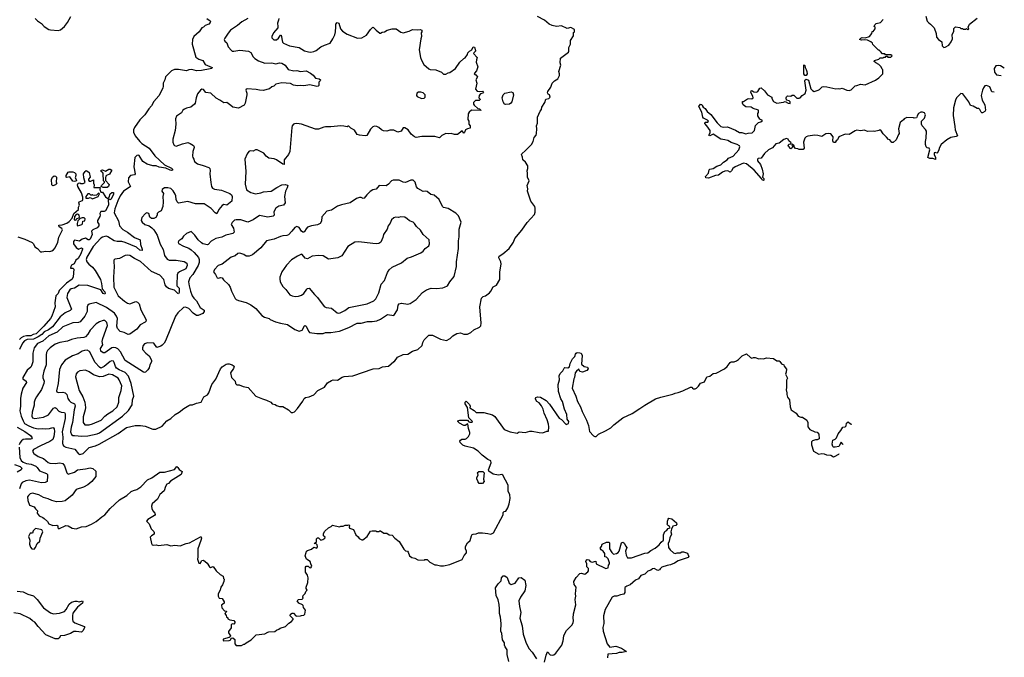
# Model space of a CAD drawing. Extents: x 2086813 to 2278017, y 548126 to 753336.
# Tile 383 of 461: x 2253509 to 2266184, y 633999 to 642212. Entities that reach past the tile are written whole.
import ezdxf

# ---------------------------------------------------------------- set-up
doc = ezdxf.new("R2010")
doc.units = 0

msp = doc.modelspace()

# ---------------------------------------------------------------- linework, layer by layer
at = {"layer": '0CON10XD'}
for points in [[(2257425, 640827), (2257355, 640801), (2257315, 640801), (2257136, 640866), (2257075, 640873), (2257045, 640872), (2257034, 640866), (2257018, 640845), (2257013, 640825), (2256986, 640515), (2256971, 640475), (2256914, 640405), (2256912, 640348), (2256895, 640351), (2256815, 640407), (2256785, 640418), (2256715, 640427), (2256682, 640452), (2256652, 640492), (2256565, 640536), (2256543, 640537), (2256515, 640517), (2256475, 640523), (2256458, 640515), (2256437, 640485), (2256406, 640415), (2256422, 640255), (2256411, 640095), (2256429, 640019), (2256485, 639985), (2256545, 639968), (2256615, 639982), (2256646, 639994), (2256745, 640004), (2256819, 640051), (2256885, 640083), (2256925, 640090), (2256955, 640082), (2256962, 640075), (2256954, 640045), (2256932, 640005), (2256919, 639935), (2256927, 639853), (2256905, 639824), (2256845, 639812), (2256806, 639785), (2256782, 639738), (2256784, 639695), (2256770, 639680), (2256705, 639667), (2256595, 639691), (2256515, 639635), (2256445, 639606), (2256355, 639632), (2256296, 639634), (2256275, 639629), (2256245, 639601), (2256233, 639575), (2256262, 639525), (2256272, 639475), (2256255, 639459), (2256219, 639451), (2256163, 639437), (2256110, 639410), (2256035, 639394), (2255975, 639358), (2255935, 639316), (2255925, 639312), (2255865, 639327), (2255848, 639338), (2255808, 639378), (2255765, 639436), (2255715, 639482), (2255655, 639458), (2255619, 639425), (2255595, 639391), (2255559, 639365), (2255551, 639345), (2255555, 639330), (2255616, 639296), (2255685, 639269), (2255715, 639248), (2255755, 639215), (2255809, 639149), (2255820, 639125), (2255818, 639085), (2255805, 639045), (2255738, 638932), (2255701, 638885), (2255684, 638836), (2255689, 638785), (2255709, 638715), (2255729, 638655), (2255752, 638625), (2255785, 638592), (2255833, 638503), (2255882, 638472), (2255884, 638455), (2255865, 638429), (2255805, 638402), (2255785, 638400), (2255742, 638432), (2255685, 638492), (2255645, 638509), (2255616, 638504), (2255543, 638437), (2255517, 638395), (2255384, 638075), (2255368, 638045), (2255345, 638021), (2255325, 638006), (2255275, 637990), (2255234, 638044), (2255155, 638049), (2255116, 638035), (2255099, 638015), (2255088, 637985), (2255091, 637965), (2255135, 637916), (2255175, 637883), (2255206, 637825), (2255206, 637805), (2255184, 637766), (2255174, 637726), (2255160, 637700), (2255130, 637670), (2255115, 637666), (2255105, 637671), (2254865, 637822), (2254806, 637936), (2254772, 637972), (2254747, 637987), (2254715, 637990), (2254695, 637984), (2254605, 637923), (2254583, 637923), (2254555, 637944), (2254548, 637975), (2254579, 638025), (2254572, 638065), (2254580, 638105), (2254640, 638275), (2254633, 638313), (2254607, 638337), (2254585, 638337), (2254535, 638321), (2254495, 638295), (2254415, 638211), (2254385, 638161), (2254355, 638127), (2254335, 638119), (2254251, 638110), (2254175, 638092), (2254125, 638073), (2254024, 638056), (2253965, 638032), (2253900, 637985), (2253865, 637949), (2253855, 637925), (2253848, 637895), (2253852, 637765), (2253820, 637685), (2253806, 637625), (2253808, 637598), (2253823, 637555), (2253820, 637525), (2253791, 637449), (2253725, 637356), (2253710, 637325), (2253697, 637285), (2253697, 637245), (2253668, 637155), (2253665, 637105), (2253675, 637084), (2253704, 637074), (2253815, 637093), (2253879, 637121), (2253945, 637208), (2253965, 637215), (2253980, 637210), (2254015, 637170), (2254045, 637155), (2254085, 637153), (2254096, 637136), (2254095, 637075), (2254057, 636905), (2254063, 636835), (2254059, 636759), (2254064, 636735), (2254078, 636718), (2254105, 636705), (2254220, 636680), (2254265, 636621), (2254282, 636612), (2254326, 636624), (2254405, 636700), (2254485, 636723), (2254534, 636746), (2254775, 636883), (2254885, 636958), (2254997, 636983), (2255065, 636984), (2255126, 636976), (2255225, 636937), (2255260, 636940), (2255342, 636978), (2255404, 637046), (2255455, 637075), (2255509, 637125), (2255564, 637156), (2255624, 637205), (2255686, 637244), (2255705, 637251), (2255735, 637252), (2255787, 637273), (2255846, 637284), (2255880, 637355), (2255925, 637380), (2255946, 637404), (2255984, 637515), (2256036, 637584), (2256094, 637716), (2256115, 637740), (2256165, 637774), (2256185, 637781), (2256205, 637778), (2256245, 637766), (2256268, 637748), (2256260, 637720), (2256224, 637665), (2256234, 637605), (2256284, 637555), (2256288, 637528), (2256305, 637510), (2256335, 637510), (2256385, 637488), (2256450, 637475), (2256550, 637365), (2256635, 637328), (2256685, 637312), (2256740, 637285), (2256760, 637265), (2256797, 637257), (2256815, 637242), (2256855, 637228), (2256895, 637228), (2256970, 637185), (2257003, 637153), (2257025, 637152), (2257048, 637162), (2257086, 637204), (2257153, 637297), (2257172, 637335), (2257190, 637345), (2257235, 637353), (2257295, 637382), (2257347, 637435), (2257435, 637480), (2257472, 637535), (2257524, 637566), (2257545, 637572), (2257602, 637568), (2257662, 637608), (2257684, 637616), (2257796, 637624), (2258060, 637715), (2258135, 637720), (2258181, 637739), (2258255, 637748), (2258325, 637810), (2258335, 637810), (2258372, 637865), (2258445, 637898), (2258505, 637903), (2258566, 637944), (2258635, 637963), (2258690, 638015), (2258699, 638055), (2258715, 638090), (2258775, 638147), (2258825, 638147), (2258925, 638097), (2259005, 638082), (2259050, 638105), (2259085, 638140), (2259135, 638168), (2259185, 638180), (2259225, 638162), (2259275, 638162), (2259315, 638182), (2259355, 638218), (2259430, 638250), (2259445, 638270), (2259450, 638305), (2259434, 638515), (2259453, 638625), (2259474, 638646), (2259505, 638656), (2259558, 638692), (2259576, 638715), (2259605, 638772), (2259645, 638792), (2259691, 638865), (2259689, 638965), (2259709, 639065), (2259702, 639095), (2259679, 639145), (2259680, 639165), (2259730, 639195), (2259809, 639265), (2259864, 639346), (2259884, 639395), (2259975, 639502), (2260040, 639600), (2260135, 639702), (2260146, 639734), (2260147, 639785), (2260140, 639805), (2260089, 639875), (2260048, 640005), (2260052, 640035), (2260044, 640075), (2260067, 640135), (2260048, 640185), (2260048, 640235), (2260040, 640265), (2260052, 640295), (2260049, 640329), (2260022, 640375), (2259988, 640405), (2259983, 640443), (2259970, 640475), (2259972, 640485), (2260022, 640525), (2260096, 640604), (2260120, 640645), (2260133, 640695), (2260157, 640725), (2260163, 640745), (2260168, 640805), (2260163, 640845), (2260173, 640877), (2260173, 640915), (2260177, 640955), (2260190, 640995), (2260210, 641035), (2260228, 641055), (2260232, 641085), (2260268, 641145), (2260283, 641187), (2260320, 641195), (2260338, 641215), (2260330, 641245), (2260314, 641254), (2260305, 641270), (2260307, 641285), (2260345, 641342), (2260362, 641395), (2260392, 641425), (2260435, 641450), (2260457, 641495), (2260460, 641515), (2260450, 641545), (2260477, 641625), (2260468, 641655), (2260471, 641715), (2260572, 641795), (2260578, 641805), (2260578, 641855), (2260598, 641895), (2260598, 641945), (2260637, 642003), (2260640, 642045), (2260650, 642055), (2260650, 642085), (2260605, 642112), (2260555, 642097), (2260485, 642131), (2260418, 642122), (2260365, 642137), (2260325, 642156), (2260264, 642204), (2260175, 642251)], [(2253707, 642225), (2253738, 642195), (2253791, 642161), (2253825, 642123), (2253884, 642085), (2253905, 642079), (2254005, 642074), (2254035, 642079), (2254086, 642124), (2254125, 642174), (2254166, 642254)], [(2265176, 642256), (2265191, 642191), (2265211, 642171), (2265236, 642156), (2265282, 642105), (2265306, 642036), (2265313, 641985), (2265335, 641957), (2265378, 641928), (2265386, 641875), (2265404, 641854), (2265425, 641858), (2265468, 641882), (2265500, 641925), (2265516, 641965), (2265514, 642016), (2265533, 642065), (2265533, 642097), (2265555, 642118)], [(2256446, 642225), (2256368, 642182), (2256314, 642135), (2256225, 642076), (2256191, 642039), (2256148, 641975), (2256142, 641955), (2256152, 641935), (2256174, 641914), (2256194, 641864), (2256234, 641814), (2256245, 641807), (2256266, 641806), (2256345, 641819), (2256455, 641807), (2256485, 641788), (2256513, 641735), (2256535, 641711), (2256582, 641682), (2256665, 641653), (2256755, 641657), (2256805, 641643), (2256854, 641656), (2256885, 641650), (2256926, 641626), (2256965, 641572), (2257038, 641552), (2257075, 641556), (2257125, 641544), (2257195, 641551), (2257252, 641525), (2257288, 641498), (2257319, 641459), (2257365, 641450), (2257380, 641435), (2257378, 641425), (2257358, 641405), (2257358, 641365), (2257350, 641355), (2257335, 641352), (2257245, 641371), (2257165, 641359), (2257125, 641364), (2257085, 641358), (2257035, 641370), (2256995, 641390), (2256885, 641400), (2256805, 641380), (2256780, 641355), (2256755, 641346), (2256727, 641323), (2256645, 641299), (2256595, 641303), (2256555, 641314), (2256437, 641323), (2256425, 641318), (2256420, 641305), (2256434, 641265), (2256434, 641245), (2256413, 641137), (2256398, 641112), (2256325, 641071), (2256255, 641084), (2256226, 641105), (2256175, 641144), (2256135, 641141), (2256087, 641177), (2256040, 641200), (2255970, 641265), (2255905, 641276), (2255875, 641311), (2255855, 641317), (2255835, 641305), (2255797, 641255), (2255779, 641205), (2255767, 641135), (2255759, 641125), (2255714, 641086), (2255656, 641074), (2255629, 641061), (2255610, 641045), (2255590, 641010), (2255529, 640971), (2255517, 640935), (2255521, 640865), (2255511, 640785), (2255480, 640675), (2255480, 640635), (2255492, 640602), (2255502, 640592), (2255525, 640584), (2255605, 640614), (2255675, 640629), (2255705, 640618), (2255745, 640590), (2255757, 640575), (2255757, 640565), (2255738, 640515), (2255732, 640455), (2255737, 640437), (2255752, 640415), (2255758, 640385), (2255800, 640355), (2255872, 640335), (2255945, 640310), (2255958, 640295), (2255962, 640268), (2255956, 640225), (2255968, 640115), (2255979, 640065), (2255992, 640042), (2256015, 640029), (2256105, 640017), (2256215, 639975), (2256237, 639955), (2256246, 639935), (2256240, 639875), (2256175, 639824), (2256135, 639831), (2256115, 639819), (2256073, 639767), (2256045, 639712), (2256025, 639724), (2255972, 639782), (2255885, 639840), (2255772, 639842), (2255675, 639869), (2255555, 639848), (2255536, 639865), (2255523, 639895), (2255520, 639945), (2255511, 639965), (2255485, 640009), (2255456, 640036), (2255415, 640048), (2255375, 640047), (2255342, 640025), (2255338, 640005), (2255362, 639975), (2255351, 639935), (2255356, 639865), (2255350, 639805), (2255329, 639751), (2255295, 639732), (2255280, 639715), (2255280, 639695), (2255262, 639665), (2255235, 639650), (2255205, 639652), (2255185, 639670), (2255172, 639715), (2255145, 639724), (2255127, 639715), (2255083, 639665), (2255074, 639625), (2255084, 639604), (2255119, 639575), (2255178, 639555), (2255212, 639532), (2255238, 639505), (2255277, 639435), (2255319, 639319), (2255354, 639254), (2255375, 639175), (2255406, 639126), (2255435, 639114), (2255525, 639116), (2255625, 639097), (2255659, 639075), (2255666, 639045), (2255646, 639005), (2255565, 638963), (2255546, 638945), (2255536, 638924), (2255530, 638795), (2255534, 638784), (2255562, 638755), (2255562, 638698), (2255555, 638681), (2255544, 638685), (2255500, 638730), (2255425, 638750), (2255400, 638770), (2255383, 638795), (2255363, 638865), (2255315, 638922), (2255205, 638970), (2255066, 639096), (2254985, 639135), (2254925, 639176), (2254899, 639181), (2254865, 639176), (2254795, 639134), (2254735, 639128), (2254722, 639115), (2254720, 639095), (2254724, 639035), (2254716, 638895), (2254723, 638767), (2254775, 638657), (2254858, 638588), (2254895, 638561), (2254925, 638554), (2255005, 638581), (2255026, 638575), (2255045, 638550), (2255069, 638475), (2255136, 638345), (2255134, 638326), (2255124, 638316), (2255059, 638281), (2255018, 638225), (2254925, 638160), (2254905, 638157), (2254855, 638182), (2254804, 638194), (2254768, 638235), (2254758, 638265), (2254767, 638365), (2254757, 638395), (2254731, 638431), (2254625, 638505), (2254495, 638569), (2254405, 638546), (2254386, 638534), (2254379, 638515), (2254379, 638455), (2254346, 638395), (2254289, 638321), (2254265, 638310), (2254195, 638308), (2254063, 638257), (2253993, 638187), (2253885, 638139), (2253805, 638073), (2253740, 638040), (2253696, 637985), (2253680, 637915), (2253678, 637805), (2253663, 637755), (2253653, 637737), (2253605, 637698), (2253549, 637605), (2253549, 637585), (2253594, 637555), (2253598, 637538), (2253550, 637465), (2253529, 637389), (2253520, 637335), (2253519, 637235), (2253511, 637175), (2253526, 637104), (2253552, 637045), (2253573, 637013), (2253625, 636982), (2253685, 636957), (2253745, 636941), (2253805, 636945), (2253845, 636941), (2253894, 636946), (2253935, 636960), (2253946, 636956), (2253953, 636943), (2253957, 636907), (2253950, 636845), (2253935, 636805), (2253895, 636777), (2253775, 636724), (2253685, 636676), (2253673, 636653), (2253690, 636625), (2253745, 636587), (2253815, 636562), (2253875, 636510), (2253895, 636499), (2253965, 636497), (2254025, 636506), (2254064, 636495), (2254086, 636465), (2254115, 636377), (2254135, 636360), (2254215, 636384), (2254255, 636415)], [(2255917, 642227), (2255959, 642195), (2255966, 642185), (2255961, 642175), (2255945, 642152), (2255895, 642136), (2255875, 642116), (2255854, 642106), (2255821, 642055), (2255749, 641995), (2255732, 641955), (2255731, 641895), (2255778, 641728), (2255815, 641705), (2255867, 641687), (2255898, 641635), (2255987, 641595), (2255983, 641585), (2255963, 641577), (2255851, 641559)], [(2256844, 642225), (2256842, 642205), (2256826, 642165), (2256834, 642125), (2256831, 642105), (2256775, 642042), (2256753, 641995), (2256756, 641976), (2256782, 641952), (2256815, 641951), (2256841, 641975), (2256865, 642013), (2256875, 642012), (2256894, 641924), (2256905, 641911), (2256984, 641874), (2257105, 641854), (2257175, 641811), (2257225, 641796), (2257255, 641794), (2257295, 641803), (2257325, 641817), (2257385, 641864), (2257435, 641884), (2257505, 641908), (2257542, 641965), (2257564, 642015), (2257573, 642055), (2257581, 642121), (2257577, 642155), (2257596, 642174), (2257619, 642165), (2257638, 642095), (2257665, 642062), (2257725, 642026), (2257856, 641974), (2257912, 641978), (2257975, 642013), (2258024, 642086), (2258055, 642114), (2258065, 642113), (2258097, 642075), (2258145, 642038), (2258155, 642038), (2258175, 642052), (2258205, 642057), (2258240, 642075), (2258305, 642093), (2258355, 642092), (2258415, 642052), (2258445, 642042), (2258525, 642062), (2258564, 642086), (2258635, 642080), (2258663, 642087), (2258688, 642075), (2258688, 642055), (2258678, 642042), (2258682, 641995), (2258672, 641965), (2258651, 641825), (2258668, 641725), (2258681, 641691), (2258713, 641635), (2258775, 641577), (2258795, 641570), (2258865, 641567), (2258937, 641537), (2258965, 641512), (2258995, 641510), (2259023, 641527), (2259047, 641533), (2259120, 641585), (2259177, 641663), (2259225, 641710), (2259245, 641720), (2259272, 641765), (2259276, 641784), (2259298, 641805), (2259330, 641825), (2259345, 641862), (2259365, 641858), (2259378, 641815), (2259376, 641805), (2259354, 641786), (2259352, 641775), (2259398, 641725), (2259388, 641695), (2259386, 641666), (2259408, 641605), (2259389, 641551), (2259362, 641525), (2259360, 641515), (2259383, 641503), (2259402, 641475), (2259382, 641435), (2259396, 641395), (2259376, 641315), (2259400, 641290), (2259425, 641287), (2259465, 641292), (2259480, 641275), (2259470, 641265), (2259440, 641255), (2259422, 641235), (2259420, 641205), (2259438, 641188), (2259438, 641182), (2259425, 641170), (2259375, 641170), (2259352, 641145), (2259352, 641125), (2259361, 641111), (2259405, 641070), (2259430, 641065), (2259448, 641042), (2259325, 641047), (2259295, 641020), (2259282, 640998), (2259278, 640928), (2259290, 640905), (2259290, 640865), (2259308, 640845), (2259310, 640815), (2259275, 640808), (2259247, 640793), (2259235, 640760), (2259225, 640750), (2259205, 640780), (2259145, 640732), (2259105, 640732), (2259065, 640748), (2259025, 640740), (2258995, 640747), (2258945, 640720), (2258915, 640690), (2258855, 640708), (2258685, 640706), (2258614, 640694), (2258592, 640702), (2258548, 640738), (2258512, 640795), (2258465, 640820), (2258445, 640820), (2258418, 640775), (2258376, 640764), (2258325, 640790), (2258275, 640787), (2258236, 640774), (2258191, 640781), (2258165, 640794), (2258133, 640825), (2258105, 640838), (2258075, 640842), (2258055, 640831), (2258027, 640803), (2257980, 640720), (2257955, 640717), (2257885, 640724), (2257855, 640733), (2257819, 640789), (2257774, 640814), (2257745, 640840), (2257735, 640840), (2257725, 640830), (2257682, 640842), (2257645, 640843), (2257515, 640830), (2257445, 640833), (2257425, 640827)], [(2266052, 641278), (2266025, 641282), (2266000, 641345), (2265955, 641366), (2265935, 641360), (2265916, 641335), (2265902, 641305), (2265888, 641235), (2265900, 641175), (2265932, 641115), (2265940, 641045), (2265935, 641028), (2265905, 641010), (2265895, 641010), (2265885, 641020), (2265870, 641055), (2265855, 641070), (2265835, 641070), (2265785, 641100), (2265750, 641105), (2265728, 641155), (2265650, 641255), (2265625, 641260), (2265568, 641205), (2265554, 641175), (2265532, 641075), (2265524, 640976), (2265548, 640838), (2265550, 640795), (2265582, 640718), (2265565, 640708), (2265494, 640696), (2265444, 640666), (2265372, 640605), (2265348, 640565), (2265342, 640535), (2265325, 640498), (2265315, 640492), (2265295, 640500), (2265282, 640495), (2265281, 640475), (2265297, 640435), (2265298, 640412), (2265262, 640422), (2265225, 640422), (2265200, 640435), (2265226, 640535), (2265216, 640556), (2265193, 640563), (2265180, 640575), (2265170, 640605), (2265170, 640645), (2265180, 640685), (2265182, 640775), (2265169, 640799), (2265128, 640845), (2265120, 640865), (2265120, 640905), (2265158, 640945), (2265168, 640985), (2265155, 641010), (2265132, 641022), (2265108, 641022), (2265080, 641005), (2265062, 640975), (2265060, 640955), (2265052, 640948), (2265025, 640942), (2265015, 640948), (2264928, 640952), (2264894, 640936), (2264885, 640920), (2264844, 640886), (2264820, 640805), (2264830, 640745), (2264820, 640735), (2264790, 640665), (2264755, 640630), (2264735, 640630), (2264710, 640665), (2264695, 640670), (2264667, 640697), (2264625, 640740), (2264595, 640790), (2264575, 640790), (2264567, 640783), (2264515, 640772), (2264495, 640778), (2264425, 640772), (2264385, 640788), (2264335, 640782), (2264285, 640788), (2264265, 640782), (2264185, 640732), (2264135, 640738), (2264055, 640702), (2264036, 640665), (2264019, 640651), (2264005, 640628), (2263985, 640632), (2263975, 640650), (2263983, 640705), (2263951, 640741), (2263915, 640747), (2263885, 640740), (2263835, 640708), (2263785, 640721), (2263746, 640724), (2263655, 640712), (2263635, 640702), (2263618, 640685), (2263598, 640635), (2263608, 640555), (2263595, 640538), (2263545, 640538), (2263525, 640550), (2263495, 640552), (2263480, 640575), (2263478, 640588), (2263455, 640610), (2263450, 640595), (2263458, 640588), (2263460, 640575), (2263452, 640568), (2263450, 640555), (2263435, 640550), (2263404, 640584), (2263400, 640595), (2263415, 640610), (2263438, 640612), (2263440, 640625), (2263412, 640652), (2263400, 640675), (2263382, 640682), (2263345, 640667), (2263285, 640622), (2263245, 640612), (2263200, 640560), (2263147, 640535), (2263095, 640490), (2263055, 640430), (2263015, 640422), (2263008, 640415), (2263008, 640395), (2263046, 640346), (2263069, 640285), (2263081, 640225), (2263072, 640185), (2263087, 640165), (2263090, 640145), (2263085, 640140), (2263065, 640148), (2263057, 640167), (2262963, 640275), (2262865, 640357), (2262825, 640363), (2262718, 640315), (2262688, 640295), (2262673, 640267), (2262655, 640250), (2262623, 640263), (2262585, 640259), (2262555, 640246), (2262505, 640210), (2262465, 640207), (2262375, 640171), (2262340, 640175), (2262338, 640192), (2262377, 640235), (2262384, 640276), (2262395, 640288), (2262437, 640293), (2262484, 640326), (2262535, 640342), (2262570, 640375), (2262618, 640405), (2262635, 640428), (2262692, 640455), (2262767, 640535), (2262780, 640575), (2262775, 640588), (2262746, 640606), (2262668, 640628), (2262625, 640654), (2262586, 640666), (2262535, 640671), (2262435, 640738), (2262395, 640718), (2262385, 640720), (2262382, 640725), (2262398, 640755), (2262398, 640785), (2262356, 640846), (2262328, 640875), (2262335, 640890), (2262367, 640893), (2262377, 640905), (2262365, 640917), (2262312, 640942), (2262304, 640955), (2262292, 641022), (2262252, 641095), (2262275, 641122), (2262289, 641119), (2262296, 641106), (2262306, 641086), (2262335, 641067), (2262358, 641028), (2262405, 640989), (2262487, 640885), (2262535, 640837), (2262565, 640828), (2262622, 640832), (2262725, 640788), (2262775, 640758), (2262805, 640758), (2262855, 640740), (2262885, 640752), (2262940, 640755), (2262970, 640785), (2262982, 640848), (2263022, 640888), (2263050, 640895), (2263070, 640915), (2263035, 640930), (2263010, 640975), (2263010, 641005), (2263020, 641015), (2263020, 641045), (2262950, 641070), (2262925, 641087), (2262855, 641089), (2262823, 641115), (2262812, 641135), (2262812, 641158), (2262825, 641160), (2262878, 641192), (2262895, 641196), (2262935, 641192), (2262950, 641205), (2262948, 641225), (2262922, 641275), (2262924, 641296), (2262935, 641298), (2262961, 641281), (2262995, 641280), (2263013, 641287), (2263035, 641328), (2263055, 641332), (2263096, 641296), (2263135, 641242), (2263190, 641215), (2263192, 641195), (2263215, 641160), (2263255, 641138), (2263342, 641148), (2263365, 641160), (2263400, 641135), (2263428, 641132), (2263428, 641155), (2263416, 641166), (2263380, 641175), (2263376, 641205), (2263381, 641219), (2263395, 641229), (2263435, 641228), (2263455, 641238), (2263475, 641238), (2263515, 641203), (2263545, 641200), (2263556, 641205), (2263580, 641235), (2263620, 641260), (2263633, 641305), (2263618, 641425), (2263622, 641438), (2263635, 641447), (2263664, 641434), (2263695, 641323), (2263715, 641299), (2263735, 641288), (2263787, 641303), (2263806, 641314), (2263838, 641345), (2263855, 641350), (2263898, 641348), (2264015, 641320), (2264045, 641327), (2264065, 641320), (2264095, 641330), (2264155, 641303), (2264185, 641300), (2264211, 641309), (2264265, 641358), (2264284, 641366), (2264335, 641382), (2264395, 641373), (2264525, 641433), (2264569, 641461), (2264620, 641515), (2264622, 641545), (2264620, 641565), (2264610, 641575), (2264600, 641605), (2264570, 641635), (2264530, 641655), (2264510, 641675), (2264512, 641688), (2264567, 641703), (2264585, 641720), (2264625, 641720), (2264632, 641728), (2264655, 641730), (2264665, 641740), (2264675, 641740), (2264685, 641730), (2264725, 641730), (2264740, 641745), (2264725, 641760), (2264655, 641760), (2264645, 641770), (2264615, 641770), (2264592, 641802), (2264575, 641820), (2264565, 641820), (2264492, 641892), (2264488, 641908), (2264468, 641928), (2264425, 641948), (2264385, 641952), (2264345, 641948), (2264320, 641955), (2264338, 641975), (2264355, 641983), (2264395, 641980), (2264450, 641995), (2264480, 642035), (2264482, 642058), (2264495, 642060), (2264520, 642095), (2264520, 642115), (2264510, 642125), (2264518, 642145), (2264535, 642161), (2264590, 642175), (2264624, 642216)], [(2265555, 642118), (2265612, 642112), (2265625, 642100), (2265647, 642097), (2265655, 642090), (2265685, 642090), (2265698, 642098), (2265715, 642080), (2265728, 642095), (2265720, 642115), (2265738, 642155), (2265835, 642230)], [(2263615, 641492), (2263605, 641515), (2263605, 641630), (2263615, 641620), (2263619, 641595), (2263635, 641571), (2263643, 641545), (2263645, 641515), (2263635, 641494), (2263615, 641492)], [(2266184, 641589), (2266135, 641618), (2266115, 641622), (2266075, 641618), (2266053, 641585), (2266058, 641535), (2266085, 641502), (2266144, 641494)], [(2255851, 641559), (2255785, 641555), (2255725, 641570), (2255685, 641567), (2255657, 641553), (2255555, 641571), (2255500, 641570), (2255465, 641555), (2255387, 641475), (2255379, 641435), (2255355, 641395), (2255358, 641355), (2255352, 641328), (2255301, 641229), (2255235, 641160), (2255207, 641103), (2255172, 641065), (2255122, 640988), (2255055, 640924), (2254986, 640825), (2254974, 640795), (2254975, 640765), (2254994, 640715), (2255055, 640641), (2255083, 640615), (2255176, 640556), (2255247, 640457), (2255375, 640342), (2255465, 640299), (2255476, 640285), (2255475, 640272), (2255465, 640268), (2255445, 640273), (2255391, 640301), (2255305, 640312), (2255265, 640329), (2255221, 640331), (2255152, 640352), (2255095, 640385), (2255045, 640462), (2255035, 640469), (2255015, 640464), (2254993, 640435), (2254978, 640315), (2254994, 640225), (2254985, 640214), (2254935, 640205), (2254911, 640175), (2254905, 640125), (2254936, 640065), (2254933, 640057), (2254846, 640005), (2254803, 639945), (2254772, 639878), (2254734, 639775), (2254724, 639725), (2254783, 639623), (2254795, 639555), (2254835, 639509), (2254895, 639477), (2254985, 639408), (2255059, 639375), (2255063, 639315), (2255086, 639255), (2255085, 639238), (2255055, 639244), (2255012, 639282), (2254865, 639342), (2254825, 639353), (2254765, 639354), (2254725, 639362), (2254645, 639415), (2254625, 639422), (2254605, 639420), (2254575, 639412), (2254555, 639399), (2254455, 639292), (2254375, 639152), (2254367, 639125), (2254375, 639095), (2254401, 639061), (2254445, 639025), (2254482, 638982), (2254550, 638865), (2254562, 638815), (2254569, 638745), (2254605, 638708), (2254611, 638685), (2254605, 638677), (2254585, 638686), (2254552, 638732), (2254385, 638789), (2254275, 638793), (2254215, 638755), (2254172, 638745), (2254155, 638731), (2254124, 638686), (2254115, 638635), (2254178, 638485), (2254158, 638465), (2254095, 638435), (2254032, 638385), (2253931, 638255), (2253882, 638218), (2253825, 638190), (2253794, 638155), (2253745, 638126), (2253685, 638097), (2253605, 638093), (2253569, 638075), (2253547, 638045), (2253506, 637965)], [(2258682, 641198), (2258715, 641200), (2258730, 641215), (2258730, 641245), (2258705, 641270), (2258675, 641280), (2258645, 641278), (2258620, 641265), (2258618, 641235), (2258625, 641222), (2258682, 641198)], [(2259765, 641119), (2259749, 641125), (2259733, 641153), (2259721, 641205), (2259735, 641243), (2259755, 641264), (2259835, 641284), (2259856, 641276), (2259864, 641246), (2259843, 641155), (2259831, 641135), (2259815, 641124), (2259765, 641119)], [(2253485, 639414), (2253575, 639386), (2253670, 639340), (2253686, 639326), (2253705, 639288), (2253738, 639265), (2253775, 639223), (2253795, 639220), (2253845, 639229), (2253896, 639226), (2253925, 639233), (2253945, 639248), (2253967, 639273), (2254001, 639345), (2254015, 639412), (2254060, 639505), (2254053, 639523), (2254018, 639545), (2254013, 639565), (2254055, 639570), (2254115, 639590), (2254147, 639613), (2254184, 639656), (2254207, 639715), (2254268, 639765), (2254268, 639795), (2254277, 639825), (2254270, 639855), (2254273, 639865), (2254317, 639883), (2254322, 639895), (2254323, 639925), (2254305, 639980), (2254258, 640065), (2254252, 640085), (2254262, 640108), (2254285, 640110), (2254293, 640103), (2254325, 640100), (2254350, 640115), (2254333, 640175), (2254332, 640225), (2254350, 640255), (2254365, 640268), (2254388, 640258), (2254404, 640244), (2254418, 640182), (2254394, 640156), (2254394, 640144), (2254405, 640132), (2254425, 640132), (2254458, 640148), (2254460, 640105), (2254468, 640085), (2254462, 640052), (2254545, 640050), (2254542, 640025), (2254552, 639992), (2254575, 639990), (2254615, 639930), (2254645, 639910), (2254660, 639925), (2254675, 639970), (2254695, 639988), (2254716, 639986), (2254718, 639965), (2254685, 639902), (2254675, 639892), (2254665, 639900), (2254650, 639895), (2254652, 639825), (2254615, 639752), (2254595, 639742), (2254555, 639740), (2254542, 639715), (2254547, 639695), (2254540, 639675), (2254512, 639625), (2254512, 639605), (2254528, 639578), (2254526, 639555), (2254505, 639533), (2254450, 639505), (2254433, 639487), (2254442, 639445), (2254417, 639385), (2254405, 639376), (2254390, 639375), (2254355, 639398), (2254314, 639386), (2254279, 639361), (2254215, 639370), (2254200, 639355), (2254200, 639325), (2254237, 639277), (2254265, 639258), (2254305, 639273), (2254319, 639265), (2254319, 639255), (2254296, 639195), (2254263, 639135), (2254233, 639115), (2254212, 639068), (2254175, 639049), (2254166, 639035), (2254165, 639010), (2254195, 639011), (2254208, 638998), (2254198, 638898), (2254185, 638870), (2254110, 638820), (2254032, 638738), (2254018, 638722), (2254005, 638685), (2253976, 638654), (2253963, 638565), (2253966, 638515), (2253923, 638395), (2253906, 638365), (2253822, 638265), (2253720, 638165), (2253684, 638156), (2253651, 638139), (2253595, 638139), (2253560, 638130), (2253526, 638114), (2253506, 638094)], [(2254215, 640128), (2254194, 640134), (2254155, 640188), (2254115, 640180), (2254108, 640185), (2254107, 640205), (2254134, 640246), (2254145, 640253), (2254193, 640253), (2254213, 640243), (2254230, 640225), (2254232, 640205), (2254222, 640175), (2254240, 640145), (2254235, 640130), (2254215, 640128)], [(2254635, 640050), (2254585, 640050), (2254560, 640065), (2254562, 640075), (2254600, 640115), (2254600, 640125), (2254590, 640135), (2254583, 640225), (2254578, 640238), (2254560, 640255), (2254558, 640272), (2254575, 640277), (2254615, 640261), (2254658, 640285), (2254675, 640288), (2254697, 640275), (2254666, 640224), (2254628, 640205), (2254618, 640195), (2254612, 640175), (2254612, 640142), (2254659, 640089), (2254652, 640065), (2254635, 640050)], [(2253935, 640072), (2253923, 640085), (2253920, 640155), (2253930, 640185), (2253955, 640200), (2253970, 640195), (2253982, 640182), (2253980, 640115), (2253990, 640105), (2253970, 640085), (2253935, 640072)], [(2257405, 638168), (2257415, 638172), (2257445, 638183), (2257515, 638184), (2257625, 638202), (2257745, 638246), (2257855, 638302), (2257905, 638304), (2257985, 638324), (2258045, 638323), (2258105, 638334), (2258155, 638355), (2258245, 638414), (2258325, 638403), (2258371, 638475), (2258381, 638535), (2258395, 638551), (2258425, 638561), (2258505, 638546), (2258535, 638556), (2258615, 638606), (2258693, 638697), (2258745, 638733), (2258805, 638753), (2258875, 638749), (2258955, 638758), (2258978, 638765), (2259015, 638783), (2259046, 638834), (2259101, 638905), (2259131, 639035), (2259131, 639095), (2259156, 639265), (2259156, 639365), (2259166, 639414), (2259167, 639515), (2259192, 639605), (2259156, 639685), (2259125, 639719), (2259025, 639781), (2258965, 639791), (2258952, 639805), (2258908, 639898), (2258845, 639950), (2258802, 639962), (2258755, 639997), (2258735, 640003), (2258705, 640001), (2258635, 640036), (2258618, 640058), (2258599, 640119), (2258575, 640146), (2258545, 640144), (2258475, 640115), (2258445, 640119), (2258395, 640144), (2258367, 640143), (2258316, 640144), (2258295, 640137), (2258255, 640092), (2258225, 640074), (2258135, 640076), (2258099, 640031), (2258055, 640019), (2258022, 639998), (2257976, 639954), (2257945, 639911), (2257929, 639909), (2257905, 639920), (2257885, 639921), (2257845, 639910), (2257765, 639853), (2257651, 639829), (2257602, 639808), (2257525, 639760), (2257465, 639747), (2257397, 639673), (2257394, 639615), (2257376, 639585), (2257342, 639568), (2257265, 639555), (2257215, 639539), (2257195, 639519), (2257177, 639483), (2257166, 639474), (2257155, 639474), (2257135, 639488), (2257105, 639537), (2257075, 639548), (2257051, 639535), (2257014, 639486), (2256968, 639442), (2256947, 639433), (2256895, 639430), (2256865, 639419), (2256785, 639384), (2256685, 639363), (2256614, 639275), (2256505, 639182), (2256465, 639164), (2256425, 639166), (2256395, 639186), (2256355, 639201), (2256335, 639206), (2256319, 639201), (2256285, 639170), (2256233, 639155), (2256115, 639063), (2256063, 639045), (2256018, 638995), (2256004, 638966), (2256031, 638931), (2256052, 638885), (2256068, 638882), (2256095, 638892), (2256115, 638888), (2256132, 638862), (2256195, 638802), (2256218, 638768), (2256237, 638715), (2256285, 638620), (2256297, 638607), (2256324, 638594), (2256425, 638570), (2256485, 638540), (2256550, 638490), (2256625, 638401), (2256660, 638380), (2256720, 638365), (2256735, 638352), (2256802, 638322), (2256865, 638303), (2256955, 638288), (2257052, 638222), (2257105, 638200), (2257145, 638211), (2257175, 638268), (2257185, 638273), (2257197, 638265), (2257225, 638200), (2257242, 638185), (2257335, 638172), (2257405, 638168)], [(2254445, 639903), (2254520, 639935), (2254535, 639970), (2254523, 639977), (2254497, 639953), (2254475, 639948), (2254452, 639952), (2254445, 639960), (2254438, 639952), (2254425, 639950), (2254408, 639968), (2254385, 639970), (2254362, 639935), (2254360, 639915), (2254395, 639912), (2254415, 639920), (2254445, 639903)], [(2254225, 639628), (2254235, 639632), (2254242, 639648), (2254277, 639663), (2254280, 639670), (2254274, 639694), (2254255, 639706), (2254235, 639703), (2254213, 639677), (2254212, 639635), (2254225, 639628)], [(2254255, 639558), (2254285, 639564), (2254308, 639572), (2254318, 639582), (2254322, 639618), (2254348, 639622), (2254350, 639645), (2254338, 639658), (2254315, 639660), (2254288, 639652), (2254259, 639621), (2254247, 639587), (2254248, 639565), (2254255, 639558)], [(2257615, 638432), (2257635, 638435), (2257694, 638465), (2257745, 638503), (2257984, 638554), (2258069, 638591), (2258094, 638616), (2258131, 638695), (2258162, 638805), (2258206, 638854), (2258244, 638956), (2258265, 638992), (2258305, 639023), (2258425, 639079), (2258495, 639140), (2258555, 639156), (2258675, 639207), (2258705, 639232), (2258728, 639265), (2258775, 639298), (2258786, 639325), (2258782, 639375), (2258705, 639443), (2258670, 639500), (2258618, 639548), (2258593, 639585), (2258575, 639606), (2258529, 639619), (2258499, 639649), (2258465, 639668), (2258415, 639672), (2258385, 639666), (2258345, 639668), (2258325, 639660), (2258295, 639633), (2258278, 639592), (2258254, 639555), (2258240, 639515), (2258191, 639445), (2258183, 639405), (2258160, 639345), (2258132, 639328), (2258105, 639326), (2258055, 639328), (2257875, 639352), (2257823, 639347), (2257735, 639289), (2257655, 639172), (2257605, 639146), (2257486, 639126), (2257415, 639170), (2257356, 639176), (2257275, 639166), (2257215, 639132), (2257185, 639142), (2257145, 639187), (2257135, 639190), (2257084, 639166), (2257010, 639120), (2256945, 639050), (2256883, 638965), (2256858, 638895), (2256858, 638875), (2256864, 638835), (2256895, 638777), (2256935, 638737), (2256988, 638668), (2257015, 638654), (2257055, 638648), (2257099, 638651), (2257135, 638664), (2257165, 638684), (2257205, 638742), (2257215, 638750), (2257235, 638752), (2257305, 638671), (2257344, 638635), (2257427, 638517), (2257455, 638505), (2257525, 638498), (2257595, 638438), (2257615, 638432)], [(2254307, 636847), (2254385, 636853), (2254505, 636877), (2254535, 636890), (2254834, 637105), (2254910, 637180), (2254959, 637251), (2254962, 637315), (2254978, 637365), (2254943, 637525), (2254909, 637619), (2254866, 637666), (2254791, 637701), (2254756, 637725), (2254742, 637745), (2254727, 637797), (2254715, 637813), (2254695, 637818), (2254675, 637811), (2254595, 637743), (2254555, 637723), (2254535, 637735), (2254482, 637795), (2254409, 637939), (2254376, 637956), (2254345, 637953), (2254315, 637944), (2254261, 637909), (2254189, 637881), (2254094, 637826), (2254046, 637765), (2254022, 637708), (2254005, 637525), (2253982, 637432), (2253989, 637419), (2254005, 637411), (2254065, 637415), (2254095, 637404), (2254115, 637384), (2254131, 637331), (2254147, 637307), (2254167, 637287), (2254213, 637265), (2254221, 637255), (2254224, 637235), (2254211, 637185), (2254191, 637025), (2254172, 636965), (2254163, 636905), (2254178, 636868), (2254195, 636857), (2254215, 636856), (2254307, 636847)], [(2254255, 636415), (2254355, 636426), (2254415, 636439), (2254452, 636432), (2254490, 636395), (2254490, 636330), (2254437, 636265), (2254387, 636223), (2254329, 636191), (2254235, 636160), (2254185, 636088), (2254093, 636017), (2254055, 636005), (2253985, 636001), (2253925, 636019), (2253875, 636042), (2253815, 636057), (2253755, 636094), (2253675, 636113), (2253645, 636104), (2253623, 636085), (2253611, 636065), (2253615, 636018), (2253635, 635960), (2253696, 635936), (2253711, 635911), (2253738, 635885), (2253733, 635855), (2253761, 635821), (2253805, 635802), (2253825, 635788), (2253865, 635750), (2253885, 635720), (2253937, 635697), (2253988, 635702), (2253998, 635695), (2254000, 635665), (2254014, 635654), (2254105, 635696), (2254135, 635691), (2254185, 635662), (2254235, 635656), (2254305, 635680), (2254365, 635686), (2254435, 635714), (2254495, 635750), (2254565, 635810), (2254605, 635833), (2254672, 635918), (2254794, 636026), (2254887, 636085), (2254946, 636134), (2254975, 636149), (2255015, 636159), (2255069, 636195), (2255155, 636284), (2255211, 636309), (2255315, 636386), (2255375, 636383), (2255501, 636419), (2255530, 636455), (2255546, 636446), (2255560, 636420), (2255602, 636392), (2255589, 636355), (2255452, 636268), (2255425, 636239), (2255405, 636228), (2255385, 636199), (2255367, 636143), (2255313, 636095), (2255285, 636036), (2255213, 635975), (2255207, 635945), (2255210, 635915), (2255223, 635885), (2255248, 635858), (2255252, 635838), (2255243, 635827), (2255158, 635775), (2255142, 635755), (2255175, 635720), (2255202, 635655), (2255235, 635620), (2255240, 635605), (2255240, 635585), (2255204, 635566), (2255188, 635545), (2255204, 635464), (2255215, 635448), (2255235, 635443), (2255265, 635447), (2255295, 635440), (2255405, 635453), (2255455, 635434), (2255505, 635444), (2255575, 635437), (2255654, 635466), (2255695, 635472), (2255835, 635553), (2255845, 635550), (2255850, 635535), (2255842, 635505), (2255803, 635395), (2255804, 635295), (2255799, 635265), (2255805, 635237), (2255815, 635213), (2255832, 635208), (2255855, 635248), (2255875, 635250), (2255923, 635213), (2255954, 635164), (2255965, 635158), (2255998, 635168), (2256038, 635115), (2256088, 635065), (2256128, 635045), (2256133, 635013), (2256140, 635005), (2256138, 634978), (2256120, 634935), (2256097, 634905), (2256090, 634865), (2256062, 634815), (2256062, 634785), (2256075, 634760), (2256116, 634756), (2256142, 634712), (2256140, 634695), (2256108, 634672), (2256110, 634635), (2256145, 634600), (2256170, 634595), (2256168, 634582), (2256150, 634565), (2256168, 634538), (2256172, 634522), (2256188, 634508), (2256190, 634495), (2256214, 634484), (2256265, 634472), (2256278, 634455), (2256278, 634442), (2256265, 634428), (2256245, 634430), (2256232, 634418), (2256232, 634378), (2256198, 634332), (2256198, 634315), (2256222, 634275), (2256218, 634262), (2256207, 634253), (2256130, 634235), (2256130, 634215), (2256135, 634210), (2256206, 634214), (2256228, 634225), (2256232, 634248), (2256255, 634250), (2256277, 634227), (2256278, 634175), (2256295, 634150), (2256365, 634152), (2256395, 634170), (2256405, 634170), (2256423, 634187), (2256490, 634225), (2256552, 634288), (2256665, 634302), (2256702, 634322), (2256715, 634328), (2256795, 634332), (2256813, 634347), (2256845, 634360), (2256863, 634377), (2256930, 634395), (2256972, 634438), (2257009, 634461), (2257030, 634485), (2257030, 634495), (2256992, 634535), (2256996, 634554), (2257015, 634570), (2257035, 634568), (2257064, 634534), (2257075, 634530), (2257125, 634532), (2257135, 634540), (2257167, 634543), (2257180, 634555), (2257190, 634605), (2257162, 634642), (2257160, 634665), (2257150, 634675), (2257102, 634695), (2257083, 634725), (2257100, 634745), (2257145, 634750), (2257158, 634762), (2257152, 634775), (2257160, 634795), (2257185, 634820), (2257193, 634847), (2257210, 634865), (2257198, 634885), (2257197, 634905), (2257218, 634962), (2257223, 635025), (2257216, 635056), (2257188, 635095), (2257188, 635162), (2257198, 635172), (2257222, 635172), (2257240, 635155), (2257255, 635153), (2257272, 635175), (2257257, 635205), (2257250, 635235), (2257200, 635265), (2257183, 635305), (2257195, 635350), (2257201, 635365), (2257215, 635376), (2257265, 635392), (2257295, 635418), (2257336, 635404), (2257342, 635425), (2257337, 635447), (2257325, 635460), (2257300, 635465), (2257315, 635480), (2257328, 635482), (2257330, 635525), (2257343, 635537), (2257357, 635537), (2257385, 635510), (2257410, 635515), (2257438, 635532), (2257440, 635545), (2257420, 635565), (2257422, 635595), (2257437, 635623), (2257483, 635667), (2257517, 635683), (2257535, 635700), (2257625, 635682), (2257645, 635690), (2257675, 635688), (2257698, 635702), (2257735, 635700), (2257746, 635706), (2257756, 635696), (2257750, 635675), (2257754, 635664), (2257808, 635645), (2257837, 635575), (2257865, 635552), (2257881, 635531), (2257915, 635512), (2257927, 635513), (2257983, 635557), (2258026, 635624), (2258045, 635630), (2258095, 635630), (2258105, 635620), (2258135, 635620), (2258145, 635630), (2258155, 635630), (2258198, 635598), (2258235, 635598), (2258265, 635578), (2258305, 635572), (2258338, 635535), (2258395, 635492), (2258455, 635392), (2258475, 635370), (2258500, 635365), (2258510, 635355), (2258527, 635307), (2258556, 635286), (2258596, 635276), (2258635, 635254), (2258715, 635252), (2258725, 635260), (2258755, 635260), (2258790, 635225), (2258855, 635192), (2258875, 635192), (2258925, 635178), (2258965, 635178), (2259045, 635197), (2259205, 635258), (2259229, 635311), (2259261, 635345), (2259260, 635365), (2259247, 635397), (2259249, 635425), (2259275, 635472), (2259308, 635505), (2259324, 635566), (2259335, 635583), (2259345, 635587), (2259385, 635589), (2259415, 635604), (2259465, 635604), (2259535, 635596), (2259575, 635584), (2259608, 635602), (2259732, 635835), (2259734, 635866), (2259745, 635878), (2259768, 635882), (2259794, 635926), (2259811, 635975), (2259821, 636045), (2259819, 636095), (2259796, 636135), (2259799, 636215), (2259730, 636345), (2259715, 636353), (2259675, 636344), (2259605, 636358), (2259547, 636397), (2259544, 636415), (2259578, 636505), (2259575, 636528), (2259535, 636549), (2259462, 636602), (2259411, 636655), (2259352, 636695), (2259245, 636717), (2259215, 636732), (2259178, 636765), (2259177, 636785), (2259182, 636795), (2259203, 636807), (2259245, 636809), (2259262, 636818), (2259286, 636845), (2259302, 636878), (2259303, 636895), (2259286, 636945), (2259277, 637007), (2259245, 636986), (2259225, 636984), (2259169, 637015), (2259151, 637035), (2259150, 637045), (2259175, 637054), (2259254, 637054), (2259272, 637052), (2259293, 637033), (2259305, 637030), (2259335, 637030), (2259340, 637035), (2259290, 637085), (2259272, 637215), (2259244, 637264), (2259244, 637286), (2259255, 637298), (2259301, 637255), (2259308, 637235), (2259304, 637214), (2259359, 637179), (2259384, 637154), (2259485, 637152), (2259595, 637123), (2259625, 637103), (2259744, 636934), (2259824, 636904), (2259915, 636888), (2259938, 636902), (2260015, 636893), (2260078, 636912), (2260105, 636912), (2260195, 636893), (2260245, 636892), (2260295, 636912), (2260318, 636912), (2260322, 636968), (2260315, 637002), (2260299, 637059), (2260260, 637145), (2260248, 637195), (2260225, 637240), (2260198, 637275), (2260166, 637296), (2260148, 637325), (2260148, 637335), (2260154, 637346), (2260175, 637354), (2260215, 637350), (2260285, 637306), (2260330, 637260), (2260455, 637080), (2260483, 637063), (2260545, 637000), (2260575, 637012), (2260577, 637035), (2260557, 637067), (2260551, 637125), (2260521, 637195), (2260496, 637295), (2260477, 637327), (2260444, 637425), (2260443, 637515), (2260457, 637575), (2260454, 637625), (2260466, 637654), (2260500, 637690), (2260518, 637725), (2260525, 637730), (2260565, 637727), (2260585, 637742), (2260596, 637784), (2260626, 637844), (2260654, 637875), (2260664, 637905), (2260672, 637918), (2260685, 637924), (2260722, 637922), (2260736, 637916), (2260750, 637885), (2260743, 637773), (2260777, 637747), (2260818, 637738), (2260828, 637715), (2260810, 637695), (2260755, 637670), (2260721, 637681), (2260705, 637710), (2260675, 637686), (2260661, 637665), (2260654, 637635), (2260653, 637605), (2260643, 637585), (2260623, 637465), (2260670, 637365), (2260692, 637295), (2260730, 637225), (2260750, 637165), (2260807, 637055), (2260832, 636985), (2260846, 636906), (2260895, 636854), (2260915, 636844), (2260930, 636845), (2260962, 636875), (2261052, 636915), (2261118, 636955), (2261158, 636995), (2261275, 637082), (2261395, 637138), (2261492, 637202), (2261555, 637247), (2261695, 637327), (2261761, 637349), (2261915, 637388), (2261945, 637402), (2261985, 637408), (2262045, 637430), (2262145, 637480), (2262168, 637478), (2262170, 637465), (2262185, 637458), (2262205, 637458), (2262220, 637465), (2262249, 637491), (2262275, 637530), (2262323, 637547), (2262356, 637614), (2262395, 637622), (2262435, 637656), (2262475, 637659), (2262584, 637716), (2262616, 637744), (2262655, 637797), (2262670, 637805), (2262705, 637807), (2262735, 637817), (2262763, 637835), (2262809, 637881), (2262865, 637910), (2262915, 637862), (2262934, 637854), (2262955, 637862), (2262975, 637862), (2263025, 637843), (2263045, 637850), (2263085, 637844), (2263125, 637858), (2263215, 637848), (2263255, 637818), (2263285, 637816), (2263295, 637810), (2263315, 637780), (2263345, 637768), (2263352, 637748)], [(2254405, 636993), (2254448, 637005), (2254556, 637054), (2254605, 637104), (2254645, 637136), (2254707, 637173), (2254763, 637227), (2254787, 637285), (2254787, 637345), (2254814, 637436), (2254822, 637495), (2254789, 637575), (2254775, 637595), (2254705, 637637), (2254655, 637647), (2254585, 637618), (2254535, 637611), (2254458, 637638), (2254405, 637676), (2254355, 637699), (2254285, 637688), (2254255, 637670), (2254235, 637649), (2254228, 637612), (2254275, 637435), (2254324, 637354), (2254349, 637285), (2254357, 637215), (2254353, 637185), (2254326, 637096), (2254325, 637025), (2254346, 636995), (2254405, 636993)], [(2263352, 637748), (2263380, 637710), (2263378, 637672), (2263368, 637645), (2263392, 637595), (2263382, 637568), (2263379, 637535), (2263382, 637475), (2263376, 637445), (2263386, 637405), (2263384, 637385), (2263395, 637348), (2263418, 637315), (2263427, 637225), (2263442, 637185), (2263505, 637143), (2263532, 637105), (2263565, 637093), (2263585, 637093), (2263642, 637052), (2263654, 637025), (2263655, 636970), (2263680, 636935), (2263745, 636902), (2263775, 636898), (2263797, 636875), (2263800, 636815), (2263775, 636802), (2263755, 636802), (2263715, 636788), (2263702, 636775), (2263703, 636735), (2263728, 636655), (2263795, 636617), (2263835, 636626), (2263865, 636622), (2263895, 636607), (2263953, 636603), (2263985, 636583), (2264000, 636585), (2264054, 636616), (2264060, 636623)], [(2253475, 636965), (2253575, 636908), (2253648, 636855), (2253670, 636825), (2253663, 636815), (2253649, 636811), (2253585, 636811), (2253555, 636804), (2253531, 636789), (2253514, 636765), (2253503, 636735)], [(2264110, 636739), (2264106, 636746), (2264085, 636770), (2264052, 636715), (2264005, 636704), (2263986, 636706), (2263977, 636715), (2263969, 636745), (2263978, 636795), (2264005, 636808), (2264022, 636825), (2264044, 636876), (2264081, 636919), (2264105, 636962), (2264135, 636968), (2264149, 636981), (2264152, 637015), (2264175, 637032), (2264206, 637006), (2264223, 637001)], [(2253502, 636705), (2253513, 636575), (2253527, 636535), (2253555, 636511), (2253595, 636497), (2253658, 636485), (2253715, 636460), (2253733, 636445), (2253765, 636401), (2253855, 636368), (2253866, 636355), (2253869, 636335), (2253861, 636265), (2253835, 636253), (2253792, 636248), (2253635, 636282), (2253588, 636272), (2253541, 636249), (2253530, 636235), (2253505, 636170)], [(2253442, 636482), (2253517, 636455), (2253538, 636435), (2253529, 636415), (2253478, 636382)], [(2259465, 636240), (2259425, 636240), (2259410, 636255), (2259410, 636265), (2259393, 636293), (2259393, 636317), (2259410, 636345), (2259407, 636367), (2259400, 636375), (2259418, 636392), (2259472, 636392), (2259490, 636375), (2259480, 636295), (2259490, 636265), (2259465, 636240)], [(2260265, 633939), (2260287, 634025), (2260305, 634068), (2260340, 634030), (2260364, 634026), (2260385, 634031), (2260412, 634055), (2260487, 634155), (2260505, 634210), (2260512, 634275), (2260521, 634299), (2260547, 634343), (2260616, 634415), (2260634, 634445), (2260639, 634475), (2260632, 634505), (2260639, 634561), (2260670, 634675), (2260659, 634745), (2260667, 634785), (2260662, 634815), (2260672, 634905), (2260648, 634938), (2260642, 634975), (2260671, 635029), (2260722, 635078), (2260735, 635083), (2260785, 635072), (2260825, 635100), (2260832, 635115), (2260830, 635145), (2260810, 635165), (2260812, 635205), (2260798, 635235), (2260807, 635253), (2260815, 635260), (2260835, 635257), (2260855, 635232), (2260877, 635223), (2260925, 635238), (2260930, 635205), (2260975, 635180), (2261005, 635171), (2261054, 635144), (2261086, 635154), (2261087, 635185), (2261102, 635205), (2261103, 635215), (2261086, 635266), (2261065, 635288), (2261040, 635295), (2261043, 635335), (2261022, 635365), (2260994, 635384), (2260982, 635405), (2260998, 635425), (2261008, 635455), (2261065, 635482), (2261092, 635482), (2261100, 635475), (2261100, 635395), (2261131, 635351), (2261155, 635330), (2261194, 635336), (2261215, 635350), (2261226, 635365), (2261258, 635475), (2261275, 635481), (2261286, 635476), (2261296, 635466), (2261308, 635435), (2261326, 635415), (2261309, 635365), (2261317, 635313), (2261332, 635282), (2261385, 635279), (2261555, 635340), (2261595, 635346), (2261635, 635376), (2261690, 635405), (2261741, 635449), (2261765, 635483), (2261795, 635510), (2261799, 635575), (2261815, 635622), (2261838, 635635), (2261855, 635658), (2261882, 635668), (2261876, 635686), (2261860, 635695), (2261842, 635715), (2261850, 635725), (2261848, 635755), (2261855, 635780), (2261865, 635790), (2261905, 635782), (2261965, 635730), (2261970, 635715), (2261955, 635696), (2261915, 635690), (2261898, 635652), (2261893, 635615), (2261902, 635585), (2261880, 635540), (2261871, 635495), (2261858, 635465), (2261862, 635415), (2261882, 635385), (2261926, 635346), (2261945, 635338), (2261975, 635347), (2262013, 635347), (2262035, 635358), (2262055, 635357), (2262105, 635340), (2262123, 635295), (2262115, 635287), (2261986, 635244), (2261938, 635212), (2261889, 635191), (2261845, 635184), (2261775, 635159), (2261755, 635140), (2261745, 635128), (2261725, 635118), (2261675, 635143), (2261655, 635140), (2261635, 635120), (2261595, 635109), (2261555, 635072), (2261506, 635054), (2261475, 635010), (2261438, 634995), (2261366, 634934), (2261325, 634917), (2261301, 634899), (2261298, 634835), (2261285, 634813), (2261244, 634806), (2261195, 634787), (2261164, 634786), (2261135, 634772), (2261046, 634615), (2261024, 634535), (2261031, 634435), (2261014, 634385), (2261021, 634335), (2261071, 634175), (2261105, 634130), (2261185, 634141), (2261255, 634119), (2261320, 634075), (2261265, 634062), (2261225, 634062), (2261190, 634050), (2261082, 634038), (2261075, 633992)], [(2253695, 635393), (2253714, 635415), (2253736, 635464), (2253770, 635495), (2253772, 635535), (2253808, 635615), (2253795, 635640), (2253777, 635647), (2253713, 635657), (2253682, 635628), (2253675, 635600), (2253645, 635600), (2253623, 635557), (2253638, 635508), (2253637, 635455), (2253648, 635418), (2253665, 635397), (2253695, 635393)], [(2259806, 633944), (2259784, 634035), (2259783, 634095), (2259757, 634135), (2259750, 634155), (2259750, 634185), (2259726, 634226), (2259716, 634306), (2259704, 634335), (2259707, 634435), (2259699, 634515), (2259685, 634565), (2259687, 634625), (2259681, 634681), (2259669, 634739), (2259643, 634795), (2259634, 634895), (2259668, 634945), (2259707, 634985), (2259712, 635025), (2259733, 635047), (2259755, 635048), (2259786, 635026), (2259811, 634955), (2259835, 634937), (2259887, 634953), (2259935, 635024), (2259965, 635026), (2260011, 634995), (2260026, 634925), (2260014, 634855), (2259957, 634775), (2259936, 634725), (2259942, 634655), (2259959, 634575), (2259949, 634505), (2259977, 634405), (2259989, 634299), (2260026, 634195), (2260065, 634112), (2260107, 634067), (2260162, 633982)], [(2253475, 634852), (2253555, 634841), (2253615, 634811), (2253685, 634792), (2253732, 634745), (2253816, 634635), (2253905, 634573), (2253945, 634561), (2254020, 634570), (2254085, 634591), (2254109, 634615), (2254145, 634684), (2254175, 634709), (2254225, 634724), (2254245, 634724), (2254275, 634712), (2254317, 634727), (2254322, 634715), (2254316, 634695), (2254254, 634646), (2254195, 634567), (2254188, 634535), (2254189, 634485), (2254194, 634464), (2254217, 634445), (2254332, 634402), (2254342, 634395), (2254343, 634385), (2254325, 634343), (2254305, 634324), (2254235, 634334), (2254205, 634332), (2254162, 634308), (2254085, 634282), (2254036, 634274), (2254019, 634245), (2254005, 634238), (2253965, 634238), (2253845, 634289), (2253745, 634396), (2253705, 634451), (2253675, 634468), (2253641, 634501), (2253515, 634559), (2253435, 634574)]]:
    msp.add_lwpolyline(points, dxfattribs=at)

doc.saveas('drawing.dxf')
